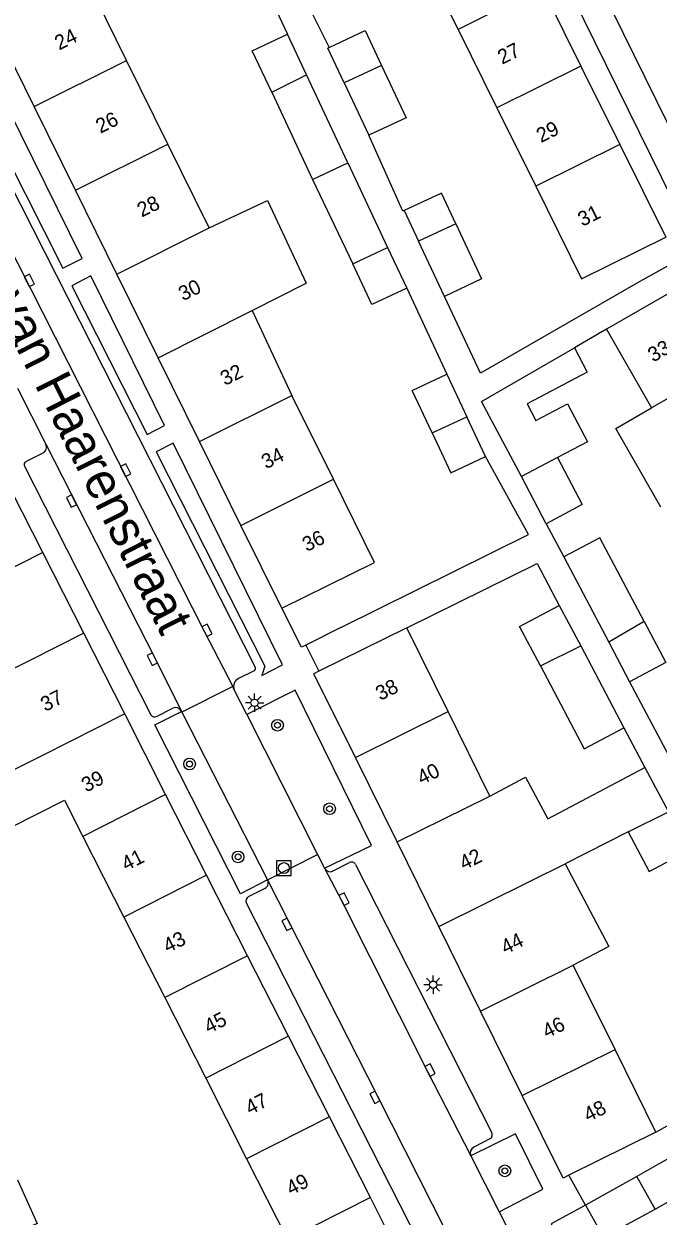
# Model space of a CAD drawing. Extents: x 132994 to 136000, y 393499 to 395512.
# Drawn here: x 134567.5 to 134610.8, y 394682.2 to 394763.5 of the extents above; entities that cross this region are included whole.
import ezdxf

# ---------------------------------------------------------------- set-up
doc = ezdxf.new("R2010")
doc.units = 0
for name, color, linetype in [('gg-afsc-erfafscheiding', 7, 'Continuous'), ('gg-afsc-hekwerk', 7, 'Continuous'), ('gg-afsc-muur', 7, 'Continuous'), ('gg-anno-huisnummerreeks BGT', 7, 'Continuous'), ('gg-anno-openbare ruimte label', 7, 'Continuous'), ('gg-bbg-bijgebouw', 7, 'Continuous'), ('gg-bbg-gedigitaliseerde bebouwing', 7, 'Continuous'), ('gg-bbg-gedigitaliseerde bijgebouw', 7, 'Continuous'), ('gg-bbg-hoofdgebouw', 7, 'Continuous'), ('gg-bbg-tussenscheiding', 7, 'Continuous'), ('gg-knt-verharding', 7, 'Continuous'), ('gg-knt-verharding nz', 7, 'Continuous'), ('gt-symb-boom', 7, 'Continuous'), ('gt-symb-kolk', 7, 'Continuous'), ('gt-symb-lichtmast', 7, 'Continuous'), ('gt-symb-rioolschacht', 7, 'Continuous')]:
    doc.layers.add(name, color=color, linetype=linetype)

# ---------------------------------------------------------------- blocks, each defined once
blk = doc.blocks.new('gt0-BOOM')
at = {"layer": 'gt-symb-boom'}
for radius in [0.4, 0.2]:
    blk.add_circle((0, 0), radius, dxfattribs=at)
blk = doc.blocks.new('gt0-LMAST')
at = {"layer": 'gt-symb-lichtmast'}
for p, q in [((-0.182, 0.173), (-0.447, 0.438)), ((-0.005, 0.246), (-0.005, 0.621)), ((0.172, 0.173), (0.437, 0.438)), ((-0.255, -0.004), (-0.63, -0.004)), ((-0.182, -0.181), (-0.447, -0.446)), ((-0.005, -0.254), (-0.005, -0.629)), ((0.437, -0.446), (0.172, -0.181)), ((0.245, -0.004), (0.62, -0.004))]:
    blk.add_line(p, q, dxfattribs=at)
blk.add_circle((-0.005, -0.004), 0.25, dxfattribs=at)
blk = doc.blocks.new('gt0-KOLK')
at = {"layer": 'gt-symb-kolk'}
blk.add_lwpolyline([(0, 0), (0.375, 0), (0.375, 0.4), (-0.375, 0.4), (-0.375, 0), (0, 0)], dxfattribs=at)
blk = doc.blocks.new('gt0-RS')
at = {"layer": 'gt-symb-rioolschacht'}
blk.add_lwpolyline([(-0.5, -0.5), (0.5, -0.5), (0.5, 0.5), (-0.5, 0.5)], close=True, dxfattribs=at)
blk.add_circle((0, 0), 0.375, dxfattribs=at)

msp = doc.modelspace()

# ---------------------------------------------------------------- linework, layer by layer
at = {"layer": 'gg-afsc-erfafscheiding'}
for p, q in [((134582.798, 394768.508), (134585.52, 394762.787)), ((134593.642, 394745.457), (134596.389, 394739.596)), ((134607.277, 394742.662), (134605.087, 394741.398)), ((134603.161, 394729.4), (134604.352, 394727.146)), ((134608.852, 394718.625), (134611.519, 394713.576)), ((134608.463, 394715.485), (134609.895, 394712.773))]:
    msp.add_line(p, q, dxfattribs=at)
for points in [[(134593.214, 394767.777), (134586.944, 394764.709), (134588.354, 394761.882)], [(134593.477, 394750.77), (134593.388, 394750.728), (134591.071, 394755.905)], [(134609.54, 394745.922), (134598.684, 394739.659), (134596.225, 394744.907)], [(134589.152, 394722.33), (134601.952, 394728.657), (134599.023, 394733.976)], [(134593.647, 394722.298), (134602.541, 394726.695), (134604.055, 394723.829)], [(134610.637, 394687.898), (134620.208, 394693.247), (134618.791, 394695.929)]]:
    msp.add_lwpolyline(points, dxfattribs=at)
at = {"layer": 'gg-afsc-hekwerk'}
for p, q in [((134586.753, 394721.114), (134587.654, 394719.335)), ((134605.838, 394682.931), (134604.702, 394684.964))]:
    msp.add_line(p, q, dxfattribs=at)
at = {"layer": 'gg-afsc-muur'}
for p, q in [((134612.103, 394747.322), (134609.54, 394745.922)), ((134586.476, 394720.974), (134585.12, 394723.65)), ((134589.152, 394722.33), (134586.753, 394721.114)), ((134586.753, 394721.114), (134586.476, 394720.974))]:
    msp.add_line(p, q, dxfattribs=at)
msp.add_lwpolyline([(134605.838, 394682.931), (134603.507, 394681.656), (134603.545, 394681.588)], dxfattribs=at)
at = {"layer": 'gg-bbg-bijgebouw'}
for p, q in [((134609.343, 394684.872), (134605.838, 394682.931)), ((134605.838, 394682.931), (134607.067, 394680.731))]:
    msp.add_line(p, q, dxfattribs=at)
msp.add_lwpolyline([(134613.113, 394686.995), (134610.772, 394685.687), (134609.343, 394684.872)], dxfattribs=at)
at = {"layer": 'gg-bbg-gedigitaliseerde bebouwing'}
for p, q in [((134574.531, 394761.004), (134571.709, 394766.719)), ((134596.143, 394765.15), (134597.151, 394763.113)), ((134597.151, 394763.113), (134599.799, 394757.765)), ((134577.352, 394755.29), (134574.531, 394761.004)), ((134599.799, 394757.765), (134602.446, 394752.418)), ((134580.174, 394749.575), (134577.352, 394755.29)), ((134583.097, 394743.952), (134586.78, 394745.814)), ((134612.82, 394745.86), (134607.277, 394742.662)), ((134583.097, 394743.952), (134585.818, 394738.147)), ((134607.277, 394742.662), (134610.354, 394737.313)), ((134588.64, 394732.432), (134585.818, 394738.147)), ((134593.647, 394722.298), (134587.654, 394719.335)), ((134596.466, 394716.59), (134593.647, 394722.298)), ((134587.654, 394719.335), (134587.32, 394719.17)), ((134599.313, 394710.825), (134596.466, 394716.59)), ((134609.895, 394712.773), (134611.495, 394709.742)), ((134571.548, 394708.075), (134574.342, 394702.575)), ((134608.746, 394708.381), (134604.453, 394706.197)), ((134574.342, 394702.575), (134577.136, 394697.076)), ((134607.855, 394693.531), (134605.008, 394699.295)), ((134577.136, 394697.076), (134579.931, 394691.576)), ((134610.637, 394687.898), (134607.855, 394693.531)), ((134579.931, 394691.576), (134582.725, 394686.076)), ((134582.725, 394686.076), (134585.519, 394680.577))]:
    msp.add_line(p, q, dxfattribs=at)
for points in [[(134602.446, 394752.418), (134605.575, 394746.098), (134611.31, 394748.94)], [(134580.174, 394749.575), (134584.145, 394751.436), (134586.78, 394745.814)], [(134610.987, 394730.535), (134607.9, 394735.901), (134610.354, 394737.313)], [(134585.12, 394723.65), (134591.439, 394726.763), (134588.64, 394732.432)], [(134599.313, 394710.825), (134601.758, 394712.116), (134603.261, 394709.269), (134609.895, 394712.773)], [(134566.396, 394712.38), (134565.075, 394711.71), (134566.61, 394708.679), (134570.293, 394710.545), (134571.548, 394708.075)], [(134604.453, 394706.197), (134607.424, 394700.571), (134605.008, 394699.295)]]:
    msp.add_lwpolyline(points, dxfattribs=at)
at = {"layer": 'gg-bbg-gedigitaliseerde bijgebouw'}
for p, q in [((134586.818, 394760.017), (134585.52, 394762.787)), ((134589.634, 394754.009), (134586.818, 394760.017)), ((134589.378, 394759.47), (134591.071, 394755.905)), ((134584.433, 394758.826), (134587.221, 394752.877)), ((134587.221, 394752.877), (134589.634, 394754.009)), ((134589.634, 394754.009), (134592.338, 394748.239)), ((134587.221, 394752.877), (134589.969, 394747.129)), ((134593.477, 394750.77), (134594.459, 394748.675)), ((134596.225, 394744.907), (134594.459, 394748.675)), ((134589.969, 394747.129), (134592.338, 394748.239)), ((134592.338, 394748.239), (134593.642, 394745.457)), ((134596.389, 394739.596), (134597.746, 394736.7)), ((134599.023, 394733.976), (134597.746, 394736.7)), ((134603.161, 394729.4), (134601.464, 394732.613)), ((134604.352, 394727.146), (134607.422, 394721.332)), ((134604.055, 394723.829), (134605.512, 394721.071)), ((134605.512, 394721.071), (134608.463, 394715.485)), ((134607.422, 394721.332), (134608.852, 394718.625)), ((134607.067, 394680.731), (134610.591, 394682.649))]:
    msp.add_line(p, q, dxfattribs=at)
for points in [[(134588.354, 394761.882), (134590.815, 394763.036), (134591.926, 394760.664)], [(134584.433, 394758.826), (134583.107, 394761.656), (134585.52, 394762.787)], [(134589.378, 394759.47), (134588.255, 394761.836), (134588.354, 394761.882)], [(134591.926, 394760.664), (134593.601, 394757.09), (134591.071, 394755.905)], [(134596.989, 394749.861), (134596.008, 394751.955), (134593.477, 394750.77)], [(134596.989, 394749.861), (134598.755, 394746.092), (134596.225, 394744.907)], [(134593.642, 394745.457), (134591.273, 394744.346), (134589.969, 394747.129)], [(134601.464, 394732.613), (134598.754, 394737.745), (134605.087, 394741.398)], [(134605.087, 394741.398), (134605.959, 394739.745), (134601.862, 394737.581), (134602.462, 394736.445), (134604.611, 394737.58), (134605.975, 394734.996), (134603.925, 394733.913)], [(134595.377, 394735.589), (134594.02, 394738.486), (134596.389, 394739.596)], [(134595.377, 394735.589), (134596.654, 394732.865), (134599.023, 394733.976)], [(134603.925, 394733.913), (134605.622, 394730.7), (134603.161, 394729.4)], [(134609.835, 394722.722), (134606.813, 394728.446), (134604.352, 394727.146)], [(134602.763, 394719.709), (134601.343, 394722.397), (134604.055, 394723.829)], [(134609.835, 394722.722), (134611.313, 394719.924), (134608.852, 394718.625)], [(134602.763, 394719.709), (134605.751, 394714.052), (134608.463, 394715.485)], [(134608.746, 394708.381), (134610.179, 394705.669), (134612.89, 394707.101)], [(134610.591, 394682.649), (134613.219, 394684.126), (134614.321, 394684.707), (134613.113, 394686.995)], [(134567.102, 394684.66), (134568.443, 394681.673), (134565.771, 394680.474)]]:
    msp.add_lwpolyline(points, dxfattribs=at)
at = {"layer": 'gg-bbg-hoofdgebouw'}
for p, q in [((134602.879, 394765.962), (134605.528, 394760.614)), ((134568.23, 394757.859), (134565.409, 394763.573)), ((134605.528, 394760.614), (134608.176, 394755.268)), ((134571.052, 394752.144), (134568.23, 394757.859)), ((134608.176, 394755.268), (134611.31, 394748.94)), ((134573.873, 394746.43), (134571.052, 394752.144)), ((134576.695, 394740.715), (134573.873, 394746.43)), ((134579.516, 394735.001), (134576.695, 394740.715)), ((134582.337, 394729.286), (134579.516, 394735.001)), ((134585.12, 394723.65), (134582.337, 394729.286)), ((134571.613, 394721.938), (134568.82, 394727.437)), ((134574.406, 394716.438), (134571.613, 394721.938)), ((134590.141, 394713.457), (134587.32, 394719.17)), ((134577.2, 394710.938), (134574.406, 394716.438)), ((134592.989, 394707.692), (134590.141, 394713.457)), ((134579.993, 394705.438), (134577.2, 394710.938)), ((134595.836, 394701.927), (134592.989, 394707.692)), ((134582.786, 394699.939), (134579.993, 394705.438)), ((134598.683, 394696.162), (134595.836, 394701.927)), ((134585.58, 394694.438), (134582.786, 394699.939)), ((134601.53, 394690.397), (134598.683, 394696.162)), ((134588.373, 394688.939), (134585.58, 394694.438)), ((134602.839, 394687.747), (134601.53, 394690.397)), ((134591.167, 394683.439), (134588.373, 394688.939)), ((134604.31, 394684.77), (134602.839, 394687.747)), ((134610.637, 394687.898), (134604.702, 394684.964)), ((134604.702, 394684.964), (134604.31, 394684.77)), ((134593.98, 394677.9), (134591.167, 394683.439))]:
    msp.add_line(p, q, dxfattribs=at)
msp.add_lwpolyline([(134568.82, 394727.437), (134566.03, 394732.93), (134564.201, 394732.003)], dxfattribs=at)
at = {"layer": 'gg-bbg-tussenscheiding'}
for p, q in [((134602.879, 394765.962), (134597.151, 394763.113)), ((134568.23, 394757.859), (134574.531, 394761.004)), ((134591.926, 394760.664), (134589.378, 394759.47)), ((134605.528, 394760.614), (134599.799, 394757.765)), ((134584.433, 394758.826), (134586.818, 394760.017)), ((134571.052, 394752.144), (134577.352, 394755.29)), ((134608.176, 394755.268), (134602.446, 394752.418)), ((134573.873, 394746.43), (134580.174, 394749.575)), ((134596.989, 394749.861), (134594.459, 394748.675)), ((134576.695, 394740.715), (134583.097, 394743.952)), ((134615.899, 394740.508), (134610.354, 394737.313)), ((134579.516, 394735.001), (134585.818, 394738.147)), ((134595.377, 394735.589), (134597.746, 394736.7)), ((134603.925, 394733.913), (134601.464, 394732.613)), ((134582.337, 394729.286), (134588.64, 394732.432)), ((134568.82, 394727.437), (134563.166, 394724.572)), ((134609.835, 394722.722), (134607.422, 394721.332)), ((134571.613, 394721.938), (134565.96, 394719.073)), ((134602.763, 394719.709), (134605.512, 394721.071)), ((134574.406, 394716.438), (134568.754, 394713.574)), ((134590.141, 394713.457), (134596.466, 394716.59)), ((134568.754, 394713.574), (134566.396, 394712.38)), ((134577.2, 394710.938), (134571.548, 394708.075)), ((134592.989, 394707.692), (134599.313, 394710.825)), ((134608.746, 394708.381), (134611.495, 394709.742)), ((134602.16, 394705.061), (134604.453, 394706.197)), ((134579.993, 394705.438), (134574.342, 394702.575)), ((134595.836, 394701.927), (134602.16, 394705.061)), ((134582.786, 394699.939), (134577.136, 394697.076)), ((134598.683, 394696.162), (134605.008, 394699.295)), ((134585.58, 394694.438), (134579.931, 394691.576)), ((134601.53, 394690.397), (134607.855, 394693.531)), ((134588.373, 394688.939), (134582.725, 394686.076)), ((134610.591, 394682.649), (134609.343, 394684.872)), ((134591.167, 394683.439), (134585.519, 394680.577))]:
    msp.add_line(p, q, dxfattribs=at)
at = {"layer": 'gg-knt-verharding'}
for p, q in [((134601.965, 394771.41), (134611.774, 394751.486)), ((134562.403, 394760.799), (134583.314, 394719.627)), ((134567.095, 394738.646), (134569.024, 394734.828)), ((134568.818, 394734.223), (134567.648, 394733.627)), ((134567.558, 394733.376), (134576.195, 394716.361)), ((134583.235, 394719.372), (134582.167, 394718.833)), ((134581.775, 394718.305), (134578.307, 394716.551)), ((134581.886, 394718.081), (134581.775, 394718.305)), ((134582.742, 394716.389), (134581.886, 394718.081)), ((134576.584, 394716.252), (134577.7, 394716.813)), ((134578.263, 394716.639), (134578.281, 394716.603)), ((134578.281, 394716.603), (134578.307, 394716.551)), ((134578.307, 394716.551), (134584.148, 394705.114)), ((134582.742, 394716.389), (134587.57, 394706.845)), ((134584.148, 394705.114), (134587.57, 394706.845)), ((134587.57, 394706.845), (134588.046, 394705.905)), ((134588.637, 394705.715), (134589.752, 394706.283)), ((134590.152, 394706.165), (134599.462, 394687.856)), ((134583.956, 394704.521), (134582.838, 394703.951)), ((134584.148, 394705.114), (134584.169, 394705.073)), ((134582.696, 394703.551), (134595.193, 394678.988)), ((134599.353, 394687.461), (134598.22, 394686.877)), ((134598.026, 394686.286), (134599.945, 394682.474))]:
    msp.add_line(p, q, dxfattribs=at)
for points in [[(134570.187, 394746.827), (134571.498, 394747.481), (134566.473, 394757.682), (134565.045, 394756.96), (134570.187, 394746.827)], [(134575.939, 394735.493), (134577.117, 394736.093), (134572.092, 394746.297), (134570.8, 394745.629), (134575.939, 394735.493)], [(134583.961, 394719.68), (134583.751, 394719.049), (134585.168, 394719.772), (134577.71, 394734.898), (134576.549, 394734.309), (134583.961, 394719.68)], [(134588.046, 394705.905), (134591.234, 394707.46), (134586.03, 394718.052), (134582.742, 394716.389)], [(134584.148, 394705.114), (134582.311, 394704.167), (134576.46, 394715.677), (134578.281, 394716.603)], [(134599.945, 394682.474), (134602.934, 394684.006), (134601.077, 394687.785), (134598.026, 394686.286)], [(134599.945, 394682.474), (134601.192, 394679.996), (134602.348, 394678.114), (134610.235, 394665.031)]]:
    msp.add_lwpolyline(points, dxfattribs=at)
for centre, radius, start, end in [((134568.614, 394734.63), 0.455, 296.58977, 25.80324), ((134567.741, 394733.452), 0.198, 117.88637, 202.66145), ((134583.139, 394719.542), 0.195, 299.60374, 25.96988), ((134582.418, 394718.311), 0.58, 115.67173, 203.34984), ((134577.89, 394716.431), 0.426, 29.1245, 116.52707), ((134576.446, 394716.507), 0.29, 210.18935, 298.5043), ((134589.894, 394706.026), 0.293, 28.28454, 118.84334), ((134588.437, 394706.108), 0.441, 207.37999, 296.97596), ((134583.787, 394704.903), 0.418, 293.85883, 23.941), ((134583.032, 394703.657), 0.352, 123.3785, 197.53178), ((134599.145, 394687.731), 0.341, 307.60065, 21.54573), ((134598.436, 394686.479), 0.453, 118.51129, 205.14312)]:
    msp.add_arc(centre, radius, start, end, dxfattribs=at)
at = {"layer": 'gg-knt-verharding nz'}
for points in [[(134603.485, 394772.836), (134605.378, 394769.029), (134611.391, 394756.814), (134613.514, 394752.358)], [(134560.312, 394760.523), (134579.841, 394722.033), (134581.775, 394718.305)], [(134569.024, 394734.828), (134576.466, 394720.252), (134578.263, 394716.639)], [(134588.046, 394705.905), (134589.186, 394703.699), (134595.057, 394692.041), (134598.026, 394686.286)], [(134584.169, 394705.073), (134591.652, 394690.363), (134597.245, 394679.318)]]:
    msp.add_lwpolyline(points, dxfattribs=at)

# ---------------------------------------------------------------- block references
at = {"layer": 'gt-symb-boom'}
for p in [(134584.831, 394715.656), (134578.832, 394713.014), (134588.384, 394709.958), (134582.141, 394706.676), (134600.338, 394685.264)]:
    msp.add_blockref('gt0-BOOM', p, dxfattribs=at)
at = {"layer": 'gt-symb-kolk'}
for p, rotation in [((134567.729, 394745.904), -63.11377536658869), ((134574.288, 394732.966), -63.074035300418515), ((134570.953, 394731.034), 116.94400986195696), ((134579.841, 394722.033), -62.586852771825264), ((134576.466, 394720.252), 117.07750921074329), ((134589.186, 394703.699), -63.26532840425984), ((134585.656, 394702.161), 117.05227913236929), ((134595.057, 394692.041), -62.71315041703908), ((134591.652, 394690.363), 116.94400986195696)]:
    msp.add_blockref('gt0-KOLK', p, dxfattribs=dict(at, rotation=rotation))
at = {"layer": 'gt-symb-lichtmast'}
for p in [(134583.271, 394717.191), (134595.45, 394697.964)]:
    msp.add_blockref('gt0-LMAST', p, dxfattribs=at)
at = {"layer": 'gt-symb-rioolschacht'}
msp.add_blockref('gt0-RS', (134585.268, 394705.914), dxfattribs=at)

# ---------------------------------------------------------------- texts
at = {"layer": 'gg-anno-huisnummerreeks BGT'}
for s, rotation, p in [('24', 26.3, (134569.939, 394761.678)), ('27', 26.4, (134600.155, 394760.7)), ('26', 26.3, (134572.744, 394755.996)), ('29', 26.4, (134602.802, 394755.357)), ('28', 26.3, (134575.566, 394750.281)), ('31', 26.4, (134605.629, 394749.647)), ('30', 26.3, (134578.387, 394744.567)), ('33', 29.9, (134610.458, 394740.386)), ('32', 26.3, (134581.239, 394738.791)), ('34', 26.3, (134584.046, 394733.105)), ('36', 26.3, (134586.831, 394727.463)), ('38', 26.3, (134591.833, 394717.308)), ('37', 26.9, (134568.986, 394716.559)), ('40', 26.3, (134594.668, 394711.57)), ('39', 26.9, (134571.778, 394711.062)), ('41', 26.9, (134574.506, 394705.691)), ('42', 26.3, (134597.546, 394705.743)), ('43', 26.9, (134577.347, 394700.096)), ('44', 26.3, (134600.378, 394700.006)), ('45', 26.9, (134580.141, 394694.596)), ('46', 26.3, (134603.209, 394694.274)), ('47', 26.9, (134582.953, 394689.059)), ('48', 26.3, (134606.023, 394688.579)), ('49', 26.9, (134585.745, 394683.563))]:
    msp.add_text(s, height=1, rotation=rotation, dxfattribs=at).set_placement(p)
at = {"layer": 'gg-anno-openbare ruimte label'}
msp.add_text('Piet van Haarenstraat', height=2.5, rotation=296.8, dxfattribs=at).set_placement((134562.358, 394750.528))

doc.saveas('drawing.dxf')
